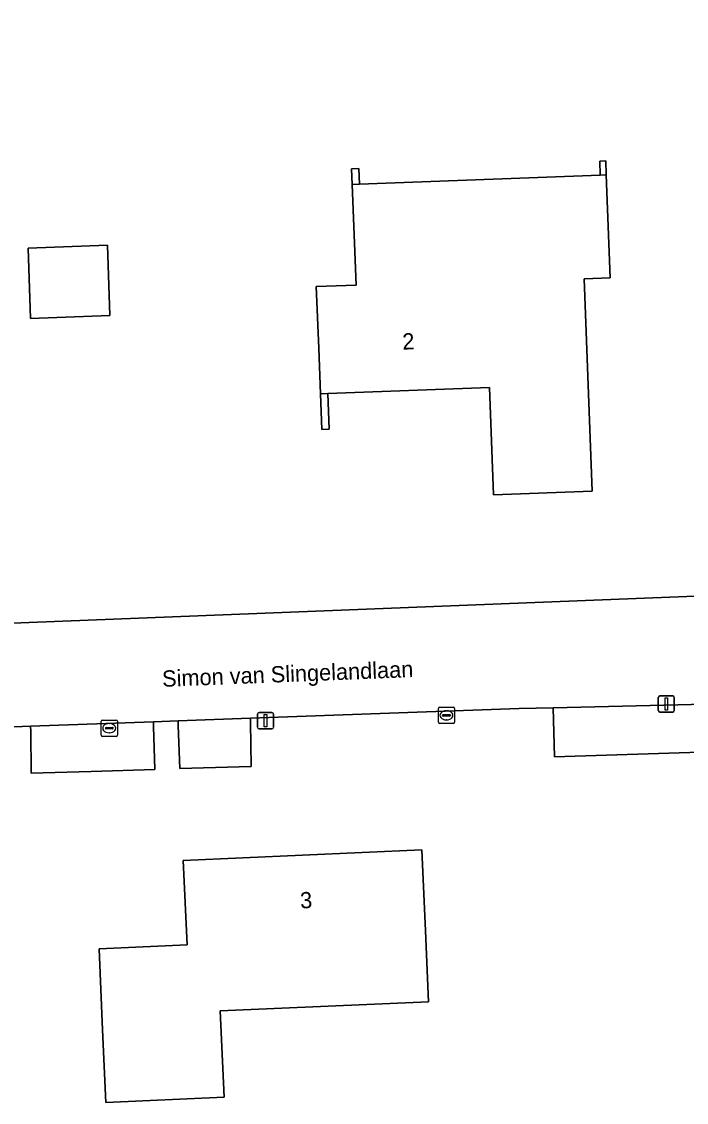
# Model space of a CAD drawing. Extents: x 162417 to 163722, y 384268 to 385417.
# Drawn here: x 163190.8 to 163231.7, y 385163.4 to 385229.9 of the extents above; entities that cross this region are included whole.
import ezdxf

# ---------------------------------------------------------------- set-up
doc = ezdxf.new("R2010")
doc.units = 0
for name, color, linetype in [('IMGEO_Erf', 7, 'Continuous'), ('IMGEO_Grasland_overig', 7, 'Continuous'), ('IMGEO_Kolk', 7, 'Continuous'), ('IMGEO_Lichtmast', 7, 'Continuous'), ('IMGEO_Muur', 7, 'Continuous'), ('IMGEO_Openbare_ruimte_label', 7, 'Continuous'), ('IMGEO_Pand', 7, 'Continuous'), ('IMGEO_Pand_nummerreeks', 7, 'Continuous'), ('IMGEO_Rijbaan_lokaal_gesloten', 7, 'Continuous'), ('IMGEO_Voetpad_open', 7, 'Continuous')]:
    doc.layers.add(name, color=color, linetype=linetype)

msp = doc.modelspace()

# ---------------------------------------------------------------- linework, layer by layer
at = {"layer": 'IMGEO_Erf'}
for points in [[(163160.672, 385191.689), (163257.673, 385195.54), (163274.704, 385242.119)], [(163236.412, 385185.048), (163223.611, 385184.644), (163223.52, 385187.664), (163221.442, 385187.616), (163204.906, 385187.02), (163204.917, 385186.746), (163204.952, 385184.056), (163200.553, 385183.917), (163200.451, 385186.574), (163200.451, 385186.86), (163198.938, 385186.805), (163198.938, 385186.515), (163199.014, 385183.868), (163195.095, 385183.745), (163191.417, 385183.629), (163191.385, 385186.224), (163191.374, 385186.533), (163189.829, 385186.477)]]:
    msp.add_lwpolyline(points, dxfattribs=at)
for points in [[(163209.667, 385206.989), (163209.751, 385204.791), (163209.293, 385204.774), (163209.209, 385206.971), (163209.102, 385209.771), (163208.956, 385213.568), (163211.399, 385213.662), (163211.162, 385219.847), (163211.125, 385220.818), (163211.576, 385220.835), (163211.613, 385219.864), (163226.424, 385220.431), (163226.392, 385221.287), (163226.76, 385221.301), (163226.793, 385220.445), (163227.035, 385214.103), (163225.436, 385214.042), (163225.935, 385200.992), (163219.864, 385200.759), (163219.611, 385207.37)], [(163191.228, 385215.936), (163196.108, 385216.11), (163196.262, 385211.784), (163191.382, 385211.61)], [(163195.81, 385167.843), (163195.589, 385172.838), (163201.001, 385173.078), (163200.771, 385178.274), (163215.453, 385178.924), (163215.674, 385173.929), (163215.866, 385169.578), (163203.043, 385169.011), (163203.278, 385163.708), (163196.007, 385163.386)]]:
    msp.add_lwpolyline(points, close=True, dxfattribs=at)
at = {"layer": 'IMGEO_Grasland_overig'}
msp.add_lwpolyline([(163236.3, 385187.957), (163223.52, 385187.664), (163223.611, 385184.644), (163236.412, 385185.048)], close=True, dxfattribs=at)
at = {"layer": 'IMGEO_Kolk'}
for p, q in [((163216.463, 385186.768), (163216.463, 385187.62)), ((163216.538, 385187.694), (163217.39, 385187.694)), ((163216.722, 385187.188), (163216.722, 385187.2)), ((163217.16, 385187.151), (163216.762, 385187.151)), ((163216.765, 385187.237), (163217.163, 385187.237)), ((163216.951, 385187.474), (163216.976, 385187.474)), ((163217.206, 385187.2), (163217.206, 385187.188)), ((163217.464, 385187.62), (163217.464, 385186.768)), ((163195.718, 385185.977), (163195.718, 385186.829)), ((163195.793, 385186.903), (163196.645, 385186.903)), ((163196.206, 385186.683), (163196.231, 385186.683)), ((163196.719, 385186.829), (163196.719, 385185.977)), ((163217.39, 385186.694), (163216.538, 385186.694)), ((163216.974, 385186.914), (163216.949, 385186.914)), ((163196.645, 385185.903), (163195.793, 385185.903)), ((163195.977, 385186.397), (163195.977, 385186.409)), ((163196.415, 385186.36), (163196.017, 385186.36)), ((163196.02, 385186.446), (163196.418, 385186.446)), ((163196.229, 385186.123), (163196.204, 385186.123)), ((163196.461, 385186.409), (163196.461, 385186.397))]:
    msp.add_line(p, q, dxfattribs=at)
for points in [[(163216.463, 385186.768), (163216.463, 385187.62)], [(163216.538, 385187.694), (163217.39, 385187.694)], [(163217.464, 385187.62), (163217.464, 385186.768)], [(163195.718, 385185.977), (163195.718, 385186.829)], [(163195.793, 385186.903), (163196.645, 385186.903)], [(163196.719, 385186.829), (163196.719, 385185.977)], [(163217.39, 385186.694), (163216.538, 385186.694)], [(163196.645, 385185.903), (163195.793, 385185.903)]]:
    msp.add_lwpolyline(points, dxfattribs=at)
for centre, radius, start, end in [((163216.54, 385187.618), 0.0765, 91.55205, 178.44795), ((163216.54, 385187.618), 0.0765, 91.55205, 178.44795), ((163216.762, 385187.197), 0.0403, 85.87752, 175.75265), ((163216.759, 385187.187), 0.0366, 178.93798, 274.71019), ((163217.163, 385187.194), 0.043, 264.86636, 352.45326), ((163217.167, 385187.199), 0.0386, 1.73085, 96.63898), ((163217.388, 385187.618), 0.0765, 1.55205, 88.44795), ((163217.388, 385187.618), 0.0765, 1.55205, 88.44795), ((163195.795, 385186.827), 0.0765, 91.55205, 178.44795), ((163195.795, 385186.827), 0.0765, 91.55205, 178.44795), ((163196.643, 385186.827), 0.0765, 1.55205, 88.44795), ((163196.643, 385186.827), 0.0765, 1.55205, 88.44795), ((163216.54, 385186.77), 0.0765, 181.55205, 268.44795), ((163216.54, 385186.77), 0.0765, 181.55205, 268.44795), ((163217.388, 385186.77), 0.0765, 271.55205, 358.44795), ((163217.388, 385186.77), 0.0765, 271.55205, 358.44795), ((163195.795, 385185.979), 0.0765, 181.55205, 268.44795), ((163195.795, 385185.979), 0.0765, 181.55205, 268.44795), ((163196.017, 385186.406), 0.0403, 85.87752, 175.75265), ((163196.014, 385186.396), 0.0366, 178.93798, 274.71019), ((163196.418, 385186.403), 0.043, 264.86636, 352.45326), ((163196.422, 385186.408), 0.0386, 1.73085, 96.63898), ((163196.643, 385185.979), 0.0765, 271.55205, 358.44795), ((163196.643, 385185.979), 0.0765, 271.55205, 358.44795)]:
    msp.add_arc(centre, radius, start, end, dxfattribs=at)
for centre, major_axis, ratio, start_param, end_param in [((163216.95, 385187.194), (-0.387, 0.002), 0.722429, 4.712389, 7.853982), ((163216.975, 385187.194), (-0.39, 0.002), 0.717154, 1.570796, 4.712389), ((163196.205, 385186.403), (-0.387, 0.002), 0.722429, 4.712389, 7.853982), ((163196.23, 385186.403), (-0.39, 0.002), 0.717154, 1.570796, 4.712389)]:
    msp.add_ellipse(centre, major_axis=major_axis, ratio=ratio, start_param=start_param, end_param=end_param, dxfattribs=at)
at = {"layer": 'IMGEO_Lichtmast'}
for p, q in [((163229.991, 385187.492), (163229.991, 385188.292)), ((163229.991, 385188.292), (163229.991, 385187.492)), ((163230.091, 385188.392), (163230.881, 385188.392)), ((163230.881, 385188.392), (163230.091, 385188.392)), ((163230.981, 385188.292), (163230.981, 385187.492)), ((163230.981, 385187.492), (163230.981, 385188.292)), ((163205.332, 385186.466), (163205.332, 385187.266)), ((163205.332, 385187.266), (163205.332, 385186.466)), ((163205.432, 385187.366), (163206.222, 385187.366)), ((163206.222, 385187.366), (163205.432, 385187.366)), ((163206.322, 385187.266), (163206.322, 385186.466)), ((163206.322, 385186.466), (163206.322, 385187.266)), ((163230.881, 385187.392), (163230.091, 385187.392)), ((163230.091, 385187.392), (163230.881, 385187.392)), ((163206.222, 385186.366), (163205.432, 385186.366)), ((163205.432, 385186.366), (163206.222, 385186.366))]:
    msp.add_line(p, q, dxfattribs=at)
for points in [[(163230.411, 385188.267), (163230.561, 385188.267), (163230.561, 385187.517), (163230.411, 385187.517), (163230.411, 385188.267)], [(163205.752, 385187.241), (163205.902, 385187.241), (163205.902, 385186.491), (163205.752, 385186.491), (163205.752, 385187.241)]]:
    msp.add_lwpolyline(points, dxfattribs=at)
for centre, start, end in [((163230.091, 385188.292), 90, 180), ((163230.091, 385188.292), 90, 180), ((163230.881, 385188.292), 0, 90), ((163230.881, 385188.292), 360, 90), ((163205.432, 385187.266), 90, 180), ((163205.432, 385187.266), 90, 180), ((163206.222, 385187.266), 0, 90), ((163206.222, 385187.266), 360, 90), ((163230.091, 385187.492), 180, 270), ((163230.091, 385187.492), 180, 270), ((163230.881, 385187.492), 270, 0), ((163230.881, 385187.492), 270, 0), ((163205.432, 385186.466), 180, 270), ((163205.432, 385186.466), 180, 270), ((163206.222, 385186.466), 270, 0), ((163206.222, 385186.466), 270, 0)]:
    msp.add_arc(centre, 0.1, start, end, dxfattribs=at)
at = {"layer": 'IMGEO_Muur'}
for points in [[(163226.424, 385220.431), (163226.793, 385220.445), (163226.76, 385221.301), (163226.392, 385221.287)], [(163211.162, 385219.847), (163211.613, 385219.864), (163211.576, 385220.835), (163211.125, 385220.818)], [(163209.667, 385206.989), (163209.209, 385206.971), (163209.293, 385204.774), (163209.751, 385204.791)]]:
    msp.add_lwpolyline(points, close=True, dxfattribs=at)
at = {"layer": 'IMGEO_Pand'}
for points in [[(163209.667, 385206.989), (163219.611, 385207.37), (163219.864, 385200.759), (163225.935, 385200.992), (163225.436, 385214.042), (163227.035, 385214.103), (163226.793, 385220.445), (163226.424, 385220.431), (163211.613, 385219.864), (163211.162, 385219.847), (163211.399, 385213.662), (163208.956, 385213.568), (163209.102, 385209.771), (163209.209, 385206.971)], [(163191.228, 385215.936), (163191.382, 385211.61), (163196.262, 385211.784), (163196.108, 385216.11)], [(163195.81, 385167.843), (163196.007, 385163.386), (163203.278, 385163.708), (163203.043, 385169.011), (163215.866, 385169.578), (163215.674, 385173.929), (163215.453, 385178.924), (163200.771, 385178.274), (163201.001, 385173.078), (163195.589, 385172.838)]]:
    msp.add_lwpolyline(points, close=True, dxfattribs=at)
at = {"layer": 'IMGEO_Rijbaan_lokaal_gesloten'}
msp.add_lwpolyline([(163262.123, 385195.725), (163260.628, 385195.67), (163257.673, 385195.54), (163160.672, 385191.689), (163150.253, 385191.882), (163142.168, 385191.618), (163142.898, 385184.347), (163150.057, 385185.04), (163164.338, 385185.551), (163170.26, 385185.766), (163171.272, 385185.803), (163175.255, 385185.948), (163180.93, 385186.154), (163189.829, 385186.477), (163191.374, 385186.533), (163198.938, 385186.805), (163200.451, 385186.86), (163204.906, 385187.02), (163221.442, 385187.616), (163223.52, 385187.664), (163236.3, 385187.957), (163240.394, 385188.115), (163257.459, 385188.774)], dxfattribs=at)
at = {"layer": 'IMGEO_Voetpad_open'}
for points in [[(163198.938, 385186.515), (163198.938, 385186.805), (163191.374, 385186.533), (163191.385, 385186.224), (163191.417, 385183.629), (163195.095, 385183.745), (163199.014, 385183.868)], [(163204.917, 385186.746), (163204.906, 385187.02), (163200.451, 385186.86), (163200.451, 385186.574), (163200.553, 385183.917), (163204.952, 385184.056)]]:
    msp.add_lwpolyline(points, close=True, dxfattribs=at)

# ---------------------------------------------------------------- texts
at = {"layer": 'IMGEO_Openbare_ruimte_label'}
msp.add_text('Simon van Slingelandlaan', height=1, rotation=2.23564, dxfattribs=at).set_placement((163199.488, 385188.946))
at = {"layer": 'IMGEO_Pand_nummerreeks'}
for s, rotation, p in [('2', 2.19443, (163214.265, 385209.687)), ('3', 2.53494, (163207.982, 385175.31))]:
    msp.add_text(s, height=1, rotation=rotation, dxfattribs=at).set_placement(p)

doc.saveas('drawing.dxf')
